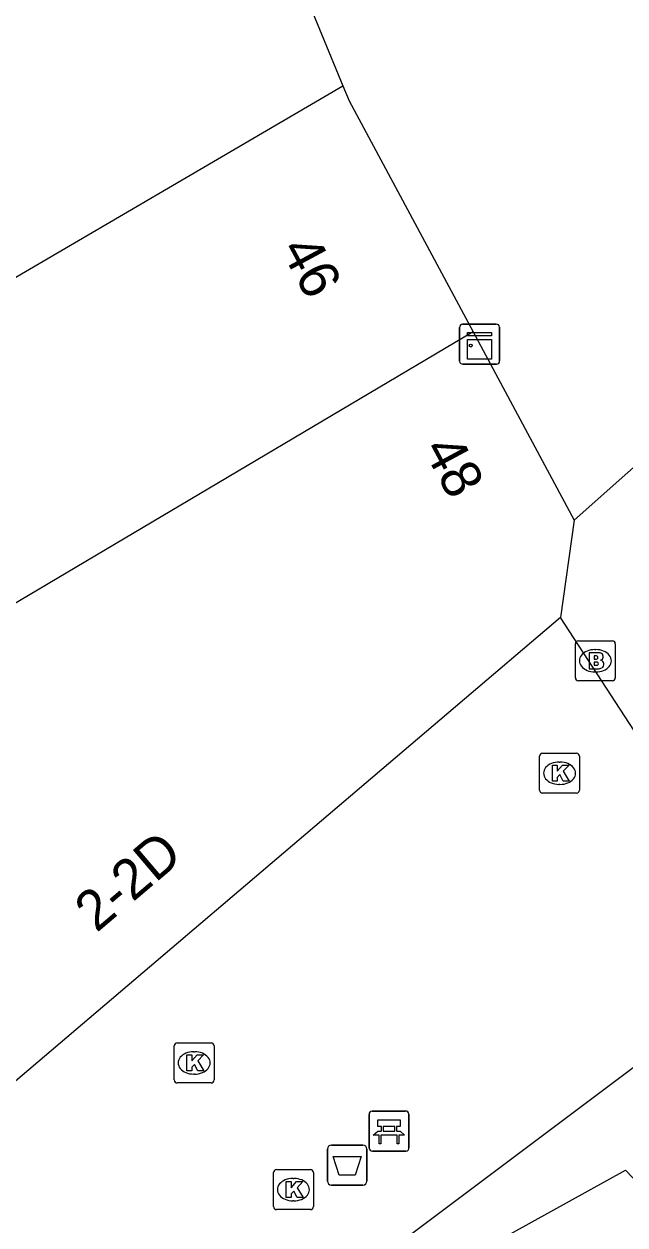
# Model space of a CAD drawing. Extents: x 161087 to 161922, y 382574 to 383873.
# Drawn here: x 161255 to 161270.05, y 383346.31 to 383376.36 of the extents above; entities that cross this region are included whole.
import ezdxf

# ---------------------------------------------------------------- set-up
doc = ezdxf.new("R2010")
doc.units = 0
for name, color, linetype in [('IMGEO_Afvalbak', 7, 'Continuous'), ('IMGEO_Bank', 7, 'Continuous'), ('IMGEO_Brandkraan', 7, 'Continuous'), ('IMGEO_Kast', 7, 'Continuous'), ('IMGEO_Kolk', 7, 'Continuous'), ('IMGEO_Pand', 7, 'Continuous'), ('IMGEO_Pand_nummerreeks', 7, 'Continuous'), ('IMGEO_Voetgangersgebied_open', 7, 'Continuous')]:
    doc.layers.add(name, color=color, linetype=linetype)

msp = doc.modelspace()

# ---------------------------------------------------------------- linework, layer by layer
at = {"layer": 'IMGEO_Afvalbak'}
for p, q in [((161262.599, 383347.404), (161262.599, 383348.204)), ((161262.599, 383348.204), (161262.599, 383347.404)), ((161262.699, 383348.304), (161263.489, 383348.304)), ((161263.489, 383348.304), (161262.699, 383348.304)), ((161263.589, 383348.204), (161263.589, 383347.404)), ((161263.589, 383347.404), (161263.589, 383348.204)), ((161263.489, 383347.304), (161262.699, 383347.304)), ((161262.699, 383347.304), (161263.489, 383347.304))]:
    msp.add_line(p, q, dxfattribs=at)
msp.add_lwpolyline([(161262.742, 383348.018), (161263.446, 383348.018), (161263.297, 383347.548), (161262.891, 383347.548), (161262.742, 383348.018)], dxfattribs=at)
for centre, start, end in [((161262.699, 383348.204), 90, 180), ((161262.699, 383348.204), 90, 180), ((161263.489, 383348.204), 0, 90), ((161263.489, 383348.204), 360, 90), ((161262.699, 383347.404), 180, 270), ((161262.699, 383347.404), 180, 270), ((161263.489, 383347.404), 270, 0), ((161263.489, 383347.404), 270, 0)]:
    msp.add_arc(centre, 0.1, start, end, dxfattribs=at)
at = {"layer": 'IMGEO_Bank'}
for p, q in [((161263.717, 383349.155), (161264.558, 383349.155)), ((161264.558, 383349.155), (161263.717, 383349.155)), ((161263.642, 383348.23), (161263.642, 383349.071)), ((161263.642, 383349.071), (161263.642, 383348.23)), ((161264.642, 383349.08), (161264.642, 383348.239)), ((161264.642, 383348.239), (161264.642, 383349.08)), ((161264.339, 383348.553), (161263.946, 383348.553)), ((161263.951, 383348.661), (161263.951, 383348.767)), ((161263.995, 383348.767), (161263.995, 383348.661)), ((161264.283, 383348.773), (161264.001, 383348.773)), ((161264.001, 383348.655), (161264.283, 383348.655)), ((161264.289, 383348.661), (161264.289, 383348.767)), ((161264.333, 383348.767), (161264.333, 383348.661)), ((161264.567, 383348.155), (161263.726, 383348.155)), ((161263.726, 383348.155), (161264.567, 383348.155))]:
    msp.add_line(p, q, dxfattribs=at)
for points in [[(161263.945, 383348.773), (161263.859, 383348.773), (161263.859, 383348.934), (161264.422, 383348.934), (161264.422, 383348.773), (161264.339, 383348.773)], [(161263.889, 383348.553), (161263.747, 383348.553), (161263.859, 383348.655), (161263.945, 383348.655)], [(161263.939, 383348.546), (161263.939, 383348.339), (161263.896, 383348.339), (161263.896, 383348.546)], [(161264.339, 383348.655), (161264.422, 383348.655), (161264.534, 383348.553), (161264.395, 383348.553)], [(161264.389, 383348.546), (161264.389, 383348.339), (161264.345, 383348.339), (161264.345, 383348.546)]]:
    msp.add_lwpolyline(points, dxfattribs=at)
for centre, radius, start, end in [((161263.72, 383349.077), 0.0779, 92.4484, 184.2845), ((161263.72, 383349.077), 0.0779, 92.4484, 184.2845), ((161264.564, 383349.077), 0.0779, 2.4484, 94.2845), ((161264.564, 383349.077), 0.0779, 2.4484, 94.2845), ((161263.889, 383348.546), 0.00671, 2.8957, 87.1043), ((161263.946, 383348.546), 0.00671, 92.8957, 177.1043), ((161263.944, 383348.766), 0.00671, 2.8957, 87.1043), ((161263.944, 383348.662), 0.00671, 272.8957, 357.1043), ((161264.001, 383348.766), 0.00671, 92.8957, 177.1043), ((161264.001, 383348.662), 0.00671, 182.8957, 267.1043), ((161264.283, 383348.766), 0.00671, 2.8957, 87.1043), ((161264.283, 383348.662), 0.00671, 272.8957, 357.1043), ((161264.34, 383348.766), 0.00671, 92.8957, 177.1043), ((161264.34, 383348.662), 0.00671, 182.8957, 267.1043), ((161264.338, 383348.546), 0.00671, 2.8957, 87.1043), ((161264.395, 383348.546), 0.00671, 92.8957, 177.1043), ((161263.72, 383348.233), 0.0779, 182.4484, 274.2845), ((161263.72, 383348.233), 0.0779, 182.4484, 274.2845), ((161264.564, 383348.233), 0.0779, 272.4484, 4.2845), ((161264.564, 383348.233), 0.0779, 272.4484, 4.2845)]:
    msp.add_arc(centre, radius, start, end, dxfattribs=at)
at = {"layer": 'IMGEO_Brandkraan'}
for p, q in [((161268.809, 383360.001), (161268.809, 383360.853)), ((161268.884, 383360.927), (161269.736, 383360.927)), ((161269.81, 383360.853), (161269.81, 383360.001)), ((161269.297, 383360.707), (161269.322, 383360.707)), ((161269.736, 383359.927), (161268.884, 383359.927)), ((161269.32, 383360.147), (161269.295, 383360.147))]:
    msp.add_line(p, q, dxfattribs=at)
for points in [[(161268.809, 383360.001), (161268.809, 383360.853)], [(161268.884, 383360.927), (161269.736, 383360.927)], [(161269.81, 383360.853), (161269.81, 383360.001)], [(161269.157, 383360.627), (161269.157, 383360.227), (161269.37, 383360.227)], [(161269.388, 383360.627), (161269.157, 383360.627)], [(161269.336, 383360.546), (161269.282, 383360.546), (161269.282, 383360.47)], [(161269.282, 383360.47), (161269.335, 383360.47)], [(161269.344, 383360.394), (161269.282, 383360.394), (161269.282, 383360.313)], [(161269.282, 383360.313), (161269.344, 383360.313)], [(161269.736, 383359.927), (161268.884, 383359.927)]]:
    msp.add_lwpolyline(points, dxfattribs=at)
for centre, radius, start, end in [((161268.886, 383360.851), 0.0765, 91.552, 178.448), ((161268.886, 383360.851), 0.0765, 91.552, 178.448), ((161269.734, 383360.851), 0.0765, 1.552, 88.448), ((161269.734, 383360.851), 0.0765, 1.552, 88.448), ((161269.337, 383360.508), 0.0379, 267.8285, 90.9355), ((161269.392, 383360.482), 0.145, 59.4692, 91.5367), ((161269.417, 383360.529), 0.0922, 285.5137, 58.1501), ((161269.345, 383360.353), 0.0404, 269.8759, 90.5077), ((161269.376, 383360.478), 0.251, 268.6676, 293.5347), ((161269.422, 383360.337), 0.105, 301.3115, 78.989), ((161268.886, 383360.003), 0.0765, 181.552, 268.448), ((161268.886, 383360.003), 0.0765, 181.552, 268.448), ((161269.734, 383360.003), 0.0765, 271.552, 358.448), ((161269.734, 383360.003), 0.0765, 271.552, 358.448)]:
    msp.add_arc(centre, radius, start, end, dxfattribs=at)
for centre, major_axis, ratio, start_param, end_param in [((161269.296, 383360.427), (-0.387, 0.002), 0.722429, 4.712389, 7.853982), ((161269.321, 383360.427), (-0.39, 0.002), 0.717154, 1.570796, 4.712389)]:
    msp.add_ellipse(centre, major_axis=major_axis, ratio=ratio, start_param=start_param, end_param=end_param, dxfattribs=at)
at = {"layer": 'IMGEO_Kast'}
for p, q in [((161265.911, 383367.926), (161265.911, 383368.767)), ((161265.911, 383368.767), (161265.911, 383367.926)), ((161265.986, 383368.851), (161266.827, 383368.851)), ((161266.827, 383368.851), (161265.986, 383368.851)), ((161266.911, 383368.776), (161266.911, 383367.935)), ((161266.911, 383367.935), (161266.911, 383368.776)), ((161266.836, 383367.851), (161265.995, 383367.851)), ((161265.995, 383367.851), (161266.836, 383367.851))]:
    msp.add_line(p, q, dxfattribs=at)
for points in [[(161266.106, 383368.641), (161266.706, 383368.641), (161266.706, 383368.556), (161266.106, 383368.556), (161266.106, 383368.641)], [(161266.106, 383368.466), (161266.706, 383368.466), (161266.706, 383367.977), (161266.106, 383367.977), (161266.106, 383368.466)]]:
    msp.add_lwpolyline(points, dxfattribs=at)
msp.add_circle((161266.19, 383368.315), 0.0377, dxfattribs=at)
for centre, start, end in [((161265.989, 383368.773), 92.4484, 184.2845), ((161265.989, 383368.773), 92.4484, 184.2845), ((161266.833, 383368.773), 2.4484, 94.2845), ((161266.833, 383368.773), 2.4484, 94.2845), ((161265.989, 383367.929), 182.4484, 274.2845), ((161265.989, 383367.929), 182.4484, 274.2845), ((161266.833, 383367.929), 272.4484, 4.2845), ((161266.833, 383367.929), 272.4484, 4.2845)]:
    msp.add_arc(centre, 0.0779, start, end, dxfattribs=at)
at = {"layer": 'IMGEO_Kolk'}
for p, q in [((161267.988, 383358.112), (161268.84, 383358.112)), ((161267.913, 383357.186), (161267.913, 383358.038)), ((161268.401, 383357.892), (161268.426, 383357.892)), ((161268.914, 383358.038), (161268.914, 383357.186)), ((161268.424, 383357.332), (161268.399, 383357.332)), ((161268.84, 383357.112), (161267.988, 383357.112)), ((161258.762, 383349.935), (161258.762, 383350.787)), ((161258.837, 383350.861), (161259.689, 383350.861)), ((161259.25, 383350.641), (161259.275, 383350.641)), ((161259.763, 383350.787), (161259.763, 383349.935)), ((161259.273, 383350.081), (161259.248, 383350.081)), ((161259.689, 383349.861), (161258.837, 383349.861)), ((161261.248, 383346.764), (161261.248, 383347.616)), ((161261.323, 383347.69), (161262.175, 383347.69)), ((161262.249, 383347.616), (161262.249, 383346.764)), ((161261.736, 383347.47), (161261.761, 383347.47)), ((161262.175, 383346.69), (161261.323, 383346.69)), ((161261.759, 383346.91), (161261.734, 383346.91))]:
    msp.add_line(p, q, dxfattribs=at)
for points in [[(161267.988, 383358.112), (161268.84, 383358.112)], [(161267.913, 383357.186), (161267.913, 383358.038)], [(161268.234, 383357.812), (161268.357, 383357.812), (161268.357, 383357.661), (161268.487, 383357.812), (161268.651, 383357.812), (161268.505, 383357.661), (161268.658, 383357.412), (161268.506, 383357.412), (161268.421, 383357.576), (161268.357, 383357.509), (161268.357, 383357.412), (161268.234, 383357.412), (161268.234, 383357.812)], [(161268.914, 383358.038), (161268.914, 383357.186)], [(161268.84, 383357.112), (161267.988, 383357.112)], [(161258.762, 383349.935), (161258.762, 383350.787)], [(161258.837, 383350.861), (161259.689, 383350.861)], [(161259.763, 383350.787), (161259.763, 383349.935)], [(161259.083, 383350.561), (161259.206, 383350.561), (161259.206, 383350.41), (161259.336, 383350.561), (161259.5, 383350.561), (161259.354, 383350.41), (161259.507, 383350.161), (161259.355, 383350.161), (161259.27, 383350.325), (161259.206, 383350.258), (161259.206, 383350.161), (161259.083, 383350.161), (161259.083, 383350.561)], [(161259.689, 383349.861), (161258.837, 383349.861)], [(161261.248, 383346.764), (161261.248, 383347.616)], [(161261.323, 383347.69), (161262.175, 383347.69)], [(161262.249, 383347.616), (161262.249, 383346.764)], [(161261.569, 383347.39), (161261.692, 383347.39), (161261.692, 383347.239), (161261.822, 383347.39), (161261.986, 383347.39), (161261.84, 383347.239), (161261.993, 383346.99), (161261.841, 383346.99), (161261.756, 383347.154), (161261.692, 383347.087), (161261.692, 383346.99), (161261.569, 383346.99), (161261.569, 383347.39)], [(161262.175, 383346.69), (161261.323, 383346.69)]]:
    msp.add_lwpolyline(points, dxfattribs=at)
for centre, start, end in [((161267.99, 383358.036), 91.552, 178.448), ((161267.99, 383358.036), 91.552, 178.448), ((161268.838, 383358.036), 1.552, 88.448), ((161268.838, 383358.036), 1.552, 88.448), ((161267.99, 383357.188), 181.552, 268.448), ((161267.99, 383357.188), 181.552, 268.448), ((161268.838, 383357.188), 271.552, 358.448), ((161268.838, 383357.188), 271.552, 358.448), ((161258.839, 383350.785), 91.552, 178.448), ((161258.839, 383350.785), 91.552, 178.448), ((161259.687, 383350.785), 1.552, 88.448), ((161259.687, 383350.785), 1.552, 88.448), ((161258.839, 383349.937), 181.552, 268.448), ((161258.839, 383349.937), 181.552, 268.448), ((161259.687, 383349.937), 271.552, 358.448), ((161259.687, 383349.937), 271.552, 358.448), ((161261.325, 383347.614), 91.552, 178.448), ((161261.325, 383347.614), 91.552, 178.448), ((161262.173, 383347.614), 1.552, 88.448), ((161262.173, 383347.614), 1.552, 88.448), ((161261.325, 383346.766), 181.552, 268.448), ((161261.325, 383346.766), 181.552, 268.448), ((161262.173, 383346.766), 271.552, 358.448), ((161262.173, 383346.766), 271.552, 358.448)]:
    msp.add_arc(centre, 0.0765, start, end, dxfattribs=at)
for centre, major_axis, ratio, start_param, end_param in [((161268.4, 383357.612), (-0.387, 0.002), 0.722429, 4.712389, 7.853982), ((161268.425, 383357.612), (-0.39, 0.002), 0.717154, 1.570796, 4.712389), ((161259.249, 383350.361), (-0.387, 0.002), 0.722429, 4.712389, 7.853982), ((161259.274, 383350.361), (-0.39, 0.002), 0.717154, 1.570796, 4.712389), ((161261.735, 383347.19), (-0.387, 0.002), 0.722429, 4.712389, 7.853982), ((161261.76, 383347.19), (-0.39, 0.002), 0.717154, 1.570796, 4.712389)]:
    msp.add_ellipse(centre, major_axis=major_axis, ratio=ratio, start_param=start_param, end_param=end_param, dxfattribs=at)
at = {"layer": 'IMGEO_Pand'}
for points in [[(161260.081, 383382.281), (161260.044, 383381.96), (161262.988, 383374.813)], [(161248.244, 383364.22), (161250.761, 383367.675), (161262.988, 383374.813)], [(161262.988, 383374.813), (161263.141, 383374.441), (161266.246, 383368.659)], [(161266.246, 383368.659), (161251.103, 383359.692), (161248.244, 383364.22)], [(161266.246, 383368.659), (161268.778, 383363.944)], [(161268.778, 383363.944), (161268.435, 383361.508)], [(161268.435, 383361.508), (161253.271, 383348.622), (161253.193, 383348.558)], [(161257.744, 383340.865), (161263.595, 383344.101), (161270.063, 383347.678), (161270.788, 383346.916), (161288.08, 383328.749), (161288.357, 383328.819)]]:
    msp.add_lwpolyline(points, dxfattribs=at)
at = {"layer": 'IMGEO_Voetgangersgebied_open'}
for points in [[(161279.683, 383373.625), (161268.778, 383363.944)], [(161273.961, 383353.028), (161268.435, 383361.508)], [(161257.744, 383340.865), (161263.044, 383344.84), (161273.961, 383353.028)]]:
    msp.add_lwpolyline(points, dxfattribs=at)

# ---------------------------------------------------------------- texts
at = {"layer": 'IMGEO_Pand_nummerreeks'}
for s, rotation, p in [('46', 298.244, (161261.413, 383370.726)), ('48', 298.2351, (161264.983, 383365.726)), ('2-2D', 40.3591, (161256.818, 383353.605))]:
    msp.add_text(s, height=1, rotation=rotation, dxfattribs=at).set_placement(p)

doc.saveas('drawing.dxf')
